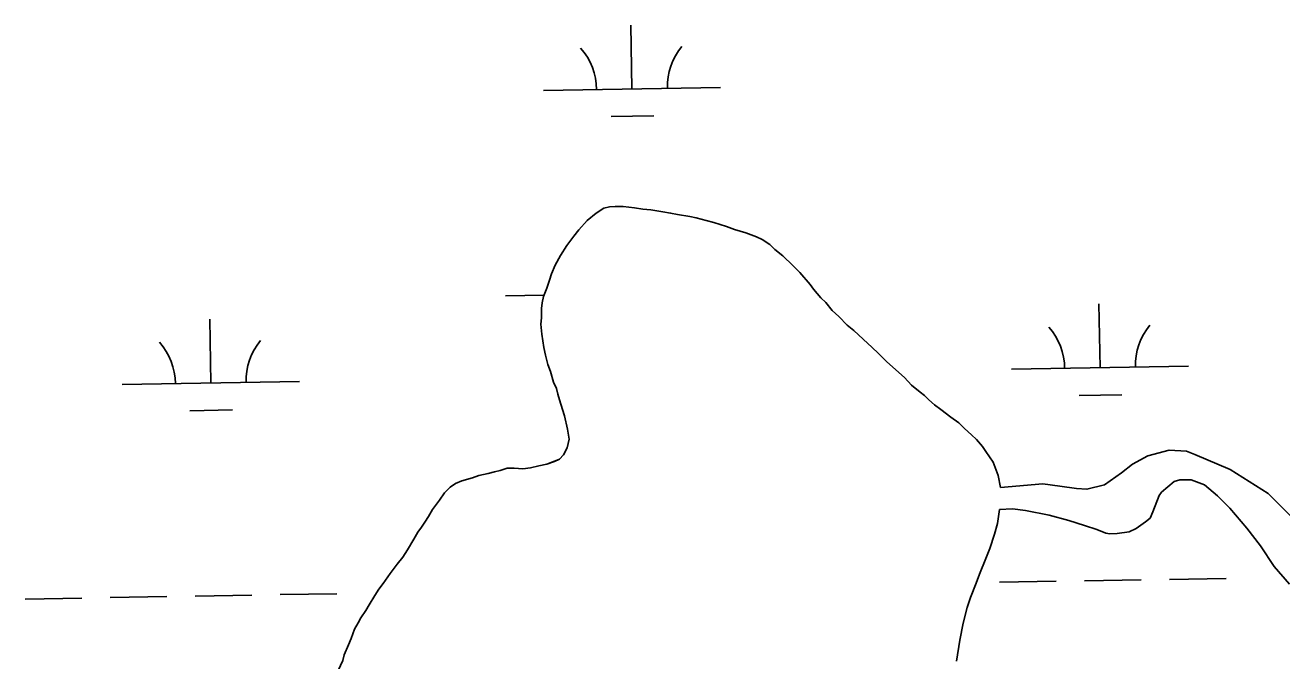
# Model space of a CAD drawing. Extents: x 3887375 to 3925618, y 296674 to 322633.
# Drawn here: x 3905053 to 3905762, y 306580 to 306938 of the extents above; entities that cross this region are included whole.
import ezdxf

# ---------------------------------------------------------------- set-up
doc = ezdxf.new("R2010")
doc.units = 0
doc.layers.add('V-TOPO-SHOR', color=7, linetype='Continuous')
doc.layers.add('V-WETL-SWMP', color=7, linetype='Continuous')

msp = doc.modelspace()

# ---------------------------------------------------------------- linework, layer by layer
at = {"layer": 'V-TOPO-SHOR'}
for points in [[(3905274.78, 306652.27), (3905276.74, 306655.08), (3905278.71, 306657.9), (3905280.67, 306661.12), (3905283.02, 306665.13), (3905286.96, 306670.37), (3905289.71, 306674.39), (3905292.86, 306677.62), (3905296.04, 306679.66), (3905299.61, 306681.29), (3905305.58, 306682.96), (3905309.16, 306684.19), (3905314.34, 306685.45), (3905317.92, 306686.29), (3905321.11, 306687.12), (3905325.09, 306688.36), (3905329.08, 306688.41), (3905333.87, 306688.06), (3905338.26, 306688.51), (3905343.04, 306689.76), (3905347.42, 306690.61), (3905351.8, 306692.25), (3905354.58, 306693.48), (3905356.95, 306695.91), (3905358.9, 306699.92), (3905360.04, 306704.73), (3905359.18, 306710.31), (3905357.5, 306717.88), (3905356.26, 306721.45), (3905354.6, 306727.02), (3905353.77, 306730.21), (3905352.94, 306733.39), (3905351.3, 306736.97), (3905349.64, 306742.94), (3905347.99, 306746.92), (3905346.74, 306752.09), (3905345.89, 306756.48), (3905344.61, 306764.05), (3905344.15, 306769.63), (3905344.5, 306773.23), (3905344.45, 306778.42), (3905344.81, 306781.62), (3905345.57, 306785.22), (3905347.51, 306790.03), (3905349.06, 306794.45), (3905350.22, 306798.05), (3905352.16, 306802.86), (3905355.29, 306808.49), (3905358.82, 306814.12), (3905362.76, 306819.35), (3905365.51, 306822.98), (3905370.25, 306828.22), (3905375.39, 306832.27), (3905379.75, 306835.12), (3905382.94, 306835.95), (3905386.13, 306835.98), (3905390.52, 306836.03), (3905396.92, 306835.31), (3905401.72, 306834.56), (3905406.12, 306834.21), (3905412.92, 306833.09), (3905417.32, 306832.34), (3905421.32, 306831.59), (3905428.12, 306830.46), (3905431.72, 306829.71), (3905437.33, 306828.17), (3905441.73, 306827.02), (3905448.95, 306824.71), (3905453.36, 306823.16), (3905459.77, 306821.23), (3905465.78, 306818.91), (3905469, 306817.34), (3905473.42, 306814.6), (3905476.24, 306811.83), (3905480.68, 306808.29), (3905486.33, 306802.76), (3905490.36, 306798.81), (3905496.03, 306792.09), (3905498.06, 306789.32), (3905502.1, 306784.57), (3905504.93, 306781.8), (3905508.57, 306777.45), (3905512.2, 306773.9), (3905517.05, 306769.16), (3905520.68, 306766.01), (3905525.92, 306761.28), (3905531.16, 306756.54), (3905534.39, 306753.38), (3905539.24, 306748.65), (3905546.1, 306742.33), (3905549.32, 306739.58), (3905553.36, 306735.23), (3905558.2, 306731.29), (3905560.62, 306729.32), (3905563.04, 306726.95), (3905566.26, 306724.19), (3905569.89, 306721.44), (3905575.53, 306717.11), (3905579.95, 306713.96), (3905583.18, 306710.8), (3905587.22, 306707.25)], [(3905587.22, 306707.25), (3905590.04, 306704.49), (3905593.28, 306700.54), (3905595.31, 306697.76), (3905599.37, 306691.82), (3905602.24, 306684.26), (3905603.52, 306677.49)], [(3905768.69, 306660.05), (3905754.56, 306674.07), (3905733.05, 306687.6), (3905713.18, 306696.17), (3905708.57, 306697.91), (3905698.78, 306698.6), (3905686.64, 306695.27), (3905677.91, 306690.58), (3905671.77, 306685.72), (3905662.27, 306679.03), (3905652.31, 306676.52), (3905646.32, 306676.86), (3905636.92, 306678.15), (3905627.32, 306679.64), (3905603.52, 306677.49)], [(3905602.86, 306665.1), (3905610.24, 306665.39), (3905617.64, 306664.47), (3905631.04, 306661.82), (3905642.06, 306658.95), (3905650.88, 306656.06), (3905657.89, 306653.74), (3905662.9, 306651.8), (3905665.3, 306651.43), (3905669.29, 306651.47), (3905676.07, 306652.54), (3905680.04, 306654.39), (3905685.39, 306658.04), (3905687.96, 306660.26), (3905689.52, 306663.67), (3905693.01, 306672.9), (3905694.39, 306674.91), (3905701.51, 306680.78), (3905704.69, 306681.81), (3905711.08, 306681.88), (3905718.7, 306678.97), (3905725.96, 306672.86), (3905733.02, 306665.76), (3905742.53, 306654.48), (3905750.23, 306644.58), (3905757.95, 306632.89), (3905766.64, 306623.01)], [(3905602.86, 306665.1), (3905601.75, 306657.11), (3905600.22, 306651.1), (3905597.51, 306643.08), (3905595.18, 306637.47), (3905591.69, 306628.64), (3905589.75, 306623.43), (3905586.64, 306615.41), (3905584.71, 306609.8), (3905582.41, 306600.99), (3905580.52, 306591.38), (3905578.66, 306579.39)], [(3905229.73, 306574.3), (3905232.46, 306579.92), (3905233.22, 306583.12), (3905235.56, 306588.74), (3905237.11, 306592.35), (3905239.05, 306597.56), (3905241.01, 306601.18), (3905242.57, 306603.99), (3905245.32, 306608.01), (3905247.29, 306611.23), (3905250.42, 306616.46), (3905252.78, 306620.08), (3905255.14, 306623.3), (3905259.07, 306628.93), (3905263, 306634.16), (3905266.15, 306638.2), (3905268.9, 306642.22), (3905272.43, 306648.25), (3905274.78, 306652.27)]]:
    msp.add_lwpolyline(points, dxfattribs=at)
at = {"layer": 'V-WETL-SWMP'}
for p, q in [((3905395.52, 306902.41), (3905394.91, 306938.4)), ((3905345.53, 306901.55), (3905445.52, 306903.26)), ((3905383.79, 306886.77), (3905407.79, 306887.18)), ((3905379.75, 306835.12), (3905375.39, 306832.27)), ((3905382.94, 306835.95), (3905379.75, 306835.12)), ((3905386.13, 306835.98), (3905382.94, 306835.95)), ((3905390.52, 306836.03), (3905386.13, 306835.98)), ((3905396.92, 306835.31), (3905390.52, 306836.03)), ((3905401.72, 306834.56), (3905396.92, 306835.31)), ((3905406.12, 306834.21), (3905401.72, 306834.56)), ((3905412.92, 306833.09), (3905406.12, 306834.21)), ((3905417.32, 306832.34), (3905412.92, 306833.09)), ((3905370.25, 306828.22), (3905365.51, 306822.98)), ((3905375.39, 306832.27), (3905370.25, 306828.22)), ((3905421.32, 306831.59), (3905417.32, 306832.34)), ((3905428.12, 306830.46), (3905421.32, 306831.59)), ((3905431.72, 306829.71), (3905428.12, 306830.46)), ((3905437.33, 306828.17), (3905431.72, 306829.71)), ((3905441.73, 306827.02), (3905437.33, 306828.17)), ((3905448.95, 306824.71), (3905441.73, 306827.02)), ((3905362.76, 306819.35), (3905358.82, 306814.12)), ((3905365.51, 306822.98), (3905362.76, 306819.35)), ((3905453.36, 306823.16), (3905448.95, 306824.71)), ((3905459.77, 306821.23), (3905453.36, 306823.16)), ((3905465.78, 306818.9), (3905459.77, 306821.23)), ((3905469, 306817.34), (3905465.78, 306818.9)), ((3905358.82, 306814.12), (3905355.29, 306808.49)), ((3905473.42, 306814.6), (3905469, 306817.34)), ((3905476.24, 306811.83), (3905473.42, 306814.6)), ((3905480.68, 306808.29), (3905476.24, 306811.83)), ((3905355.29, 306808.49), (3905352.16, 306802.86)), ((3905486.33, 306802.76), (3905480.68, 306808.29)), ((3905350.22, 306798.05), (3905349.06, 306794.45)), ((3905352.16, 306802.86), (3905350.22, 306798.05)), ((3905490.36, 306798.81), (3905486.33, 306802.76)), ((3905496.03, 306792.09), (3905490.36, 306798.81)), ((3905349.06, 306794.45), (3905347.51, 306790.03)), ((3905498.06, 306789.32), (3905496.03, 306792.09)), ((3905324.11, 306785.73), (3905345.93, 306786.11)), ((3905345.57, 306785.22), (3905344.81, 306781.62)), ((3905347.51, 306790.03), (3905345.57, 306785.22)), ((3905502.1, 306784.57), (3905498.06, 306789.32)), ((3905504.93, 306781.81), (3905502.1, 306784.57)), ((3905344.81, 306781.62), (3905344.45, 306778.42)), ((3905344.45, 306778.42), (3905344.51, 306773.23)), ((3905508.57, 306777.45), (3905504.93, 306781.81)), ((3905512.2, 306773.9), (3905508.57, 306777.45)), ((3905659.7, 306745.05), (3905659.08, 306781.05)), ((3905157.87, 306736.44), (3905157.25, 306772.43)), ((3905344.51, 306773.23), (3905344.15, 306769.63)), ((3905344.15, 306769.63), (3905344.61, 306764.05)), ((3905517.05, 306769.16), (3905512.2, 306773.9)), ((3905520.68, 306766.01), (3905517.05, 306769.16)), ((3905344.61, 306764.05), (3905345.89, 306756.48)), ((3905525.92, 306761.28), (3905520.68, 306766.01)), ((3905345.89, 306756.48), (3905346.74, 306752.09)), ((3905531.16, 306756.54), (3905525.92, 306761.28)), ((3905534.39, 306753.38), (3905531.16, 306756.54)), ((3905346.74, 306752.09), (3905347.99, 306746.92)), ((3905539.24, 306748.65), (3905534.39, 306753.38)), ((3905546.1, 306742.34), (3905539.24, 306748.65)), ((3905347.99, 306746.92), (3905349.64, 306742.94)), ((3905349.64, 306742.94), (3905351.3, 306736.97)), ((3905549.32, 306739.58), (3905546.1, 306742.34)), ((3905609.71, 306744.2), (3905709.69, 306745.91)), ((3905107.87, 306735.58), (3905207.86, 306737.3)), ((3905351.3, 306736.97), (3905352.94, 306733.39)), ((3905553.36, 306735.23), (3905549.32, 306739.58)), ((3905558.2, 306731.29), (3905553.36, 306735.23)), ((3905352.94, 306733.39), (3905353.77, 306730.21)), ((3905353.77, 306730.21), (3905354.6, 306727.02)), ((3905354.6, 306727.02), (3905356.26, 306721.45)), ((3905560.62, 306729.32), (3905558.2, 306731.29)), ((3905563.04, 306726.95), (3905560.62, 306729.32)), ((3905566.26, 306724.19), (3905563.04, 306726.95)), ((3905647.97, 306729.42), (3905671.96, 306729.83)), ((3905146.13, 306720.81), (3905170.13, 306721.22)), ((3905356.26, 306721.45), (3905357.5, 306717.87)), ((3905569.89, 306721.44), (3905566.26, 306724.19)), ((3905575.53, 306717.11), (3905569.89, 306721.44)), ((3905357.5, 306717.87), (3905359.18, 306710.31)), ((3905579.95, 306713.96), (3905575.53, 306717.11)), ((3905583.18, 306710.8), (3905579.95, 306713.96)), ((3905359.18, 306710.31), (3905360.04, 306704.73)), ((3905587.21, 306707.25), (3905583.18, 306710.8)), ((3905590.04, 306704.49), (3905587.21, 306707.25)), ((3905358.9, 306699.92), (3905356.95, 306695.91)), ((3905360.04, 306704.73), (3905358.9, 306699.92)), ((3905593.28, 306700.54), (3905590.04, 306704.49)), ((3905595.31, 306697.76), (3905593.28, 306700.54)), ((3905698.78, 306698.6), (3905686.64, 306695.27)), ((3905708.57, 306697.91), (3905698.78, 306698.6)), ((3905351.8, 306692.26), (3905347.42, 306690.61)), ((3905354.58, 306693.48), (3905351.8, 306692.26)), ((3905356.95, 306695.91), (3905354.58, 306693.48)), ((3905599.37, 306691.82), (3905595.31, 306697.76)), ((3905602.25, 306684.26), (3905599.37, 306691.82)), ((3905686.64, 306695.27), (3905677.91, 306690.58)), ((3905713.18, 306696.17), (3905708.57, 306697.91)), ((3905733.04, 306687.6), (3905713.18, 306696.17)), ((3905309.16, 306684.19), (3905305.58, 306682.96)), ((3905314.34, 306685.45), (3905309.16, 306684.19)), ((3905317.92, 306686.29), (3905314.34, 306685.45)), ((3905321.11, 306687.12), (3905317.92, 306686.29)), ((3905325.09, 306688.36), (3905321.11, 306687.12)), ((3905329.08, 306688.41), (3905325.09, 306688.36)), ((3905333.88, 306688.06), (3905329.08, 306688.41)), ((3905338.26, 306688.51), (3905333.88, 306688.06)), ((3905343.04, 306689.76), (3905338.26, 306688.51)), ((3905347.42, 306690.61), (3905343.04, 306689.76)), ((3905603.52, 306677.49), (3905602.25, 306684.26)), ((3905671.77, 306685.72), (3905662.27, 306679.03)), ((3905677.91, 306690.58), (3905671.77, 306685.72)), ((3905754.56, 306674.07), (3905733.04, 306687.6)), ((3905292.86, 306677.62), (3905289.71, 306674.39)), ((3905296.04, 306679.66), (3905292.86, 306677.62)), ((3905299.61, 306681.29), (3905296.04, 306679.66)), ((3905305.58, 306682.96), (3905299.61, 306681.29)), ((3905627.32, 306679.64), (3905603.52, 306677.49)), ((3905636.92, 306678.15), (3905627.32, 306679.64)), ((3905646.32, 306676.85), (3905636.92, 306678.15)), ((3905662.27, 306679.03), (3905652.31, 306676.52)), ((3905694.39, 306674.91), (3905701.51, 306680.78)), ((3905701.51, 306680.78), (3905704.69, 306681.81)), ((3905704.69, 306681.81), (3905711.08, 306681.88)), ((3905711.08, 306681.88), (3905718.7, 306678.97)), ((3905718.7, 306678.97), (3905725.96, 306672.86)), ((3905286.95, 306670.37), (3905283.02, 306665.13)), ((3905289.71, 306674.39), (3905286.95, 306670.37)), ((3905652.31, 306676.52), (3905646.32, 306676.85)), ((3905689.52, 306663.67), (3905693.01, 306672.9)), ((3905693.01, 306672.9), (3905694.39, 306674.91)), ((3905725.96, 306672.86), (3905733.02, 306665.76)), ((3905768.69, 306660.05), (3905754.56, 306674.07)), ((3905283.02, 306665.13), (3905280.67, 306661.12)), ((3905601.75, 306657.11), (3905602.86, 306665.1)), ((3905602.86, 306665.1), (3905610.24, 306665.39)), ((3905610.24, 306665.39), (3905617.64, 306664.47)), ((3905617.64, 306664.47), (3905631.04, 306661.82)), ((3905687.96, 306660.26), (3905689.52, 306663.67)), ((3905733.02, 306665.76), (3905742.53, 306654.48)), ((3905278.71, 306657.9), (3905276.74, 306655.08)), ((3905280.67, 306661.12), (3905278.71, 306657.9)), ((3905600.22, 306651.1), (3905601.75, 306657.11)), ((3905631.04, 306661.82), (3905642.06, 306658.95)), ((3905642.06, 306658.95), (3905650.88, 306656.06)), ((3905650.88, 306656.06), (3905657.89, 306653.74)), ((3905680.04, 306654.38), (3905685.39, 306658.04)), ((3905685.39, 306658.04), (3905687.96, 306660.26)), ((3905274.78, 306652.27), (3905272.43, 306648.25)), ((3905276.74, 306655.08), (3905274.78, 306652.27)), ((3905597.51, 306643.08), (3905600.22, 306651.1)), ((3905657.89, 306653.74), (3905662.9, 306651.8)), ((3905662.9, 306651.8), (3905665.3, 306651.42)), ((3905665.3, 306651.42), (3905669.29, 306651.47)), ((3905669.29, 306651.47), (3905676.07, 306652.54)), ((3905676.07, 306652.54), (3905680.04, 306654.38)), ((3905742.53, 306654.48), (3905750.23, 306644.58)), ((3905268.9, 306642.22), (3905266.15, 306638.2)), ((3905272.43, 306648.25), (3905268.9, 306642.22)), ((3905595.18, 306637.47), (3905597.51, 306643.08)), ((3905750.23, 306644.58), (3905757.95, 306632.89)), ((3905266.15, 306638.2), (3905263, 306634.17)), ((3905591.68, 306628.64), (3905595.18, 306637.47)), ((3905259.07, 306628.93), (3905255.14, 306623.3)), ((3905263, 306634.17), (3905259.07, 306628.93)), ((3905589.75, 306623.43), (3905591.68, 306628.64)), ((3905757.95, 306632.89), (3905766.64, 306623.01)), ((3905255.14, 306623.3), (3905252.78, 306620.08)), ((3905586.64, 306615.41), (3905589.75, 306623.43)), ((3905602.93, 306623.99), (3905634.92, 306624.54)), ((3905650.92, 306624.81), (3905682.91, 306625.36)), ((3905698.91, 306625.64), (3905730.91, 306626.19)), ((3905053.1, 306614.55), (3905085.09, 306615.1)), ((3905101.09, 306615.38), (3905133.09, 306615.93)), ((3905149.08, 306616.2), (3905181.08, 306616.75)), ((3905197.08, 306617.02), (3905229.07, 306617.57)), ((3905250.42, 306616.46), (3905247.28, 306611.23)), ((3905252.78, 306620.08), (3905250.42, 306616.46)), ((3905584.71, 306609.8), (3905586.64, 306615.41)), ((3905245.32, 306608.02), (3905242.57, 306603.99)), ((3905247.28, 306611.23), (3905245.32, 306608.02)), ((3905582.41, 306600.99), (3905584.71, 306609.8)), ((3905241.01, 306601.18), (3905239.05, 306597.56)), ((3905242.57, 306603.99), (3905241.01, 306601.18)), ((3905580.52, 306591.38), (3905582.41, 306600.99)), ((3905237.11, 306592.35), (3905235.56, 306588.74)), ((3905239.05, 306597.56), (3905237.11, 306592.35)), ((3905235.56, 306588.74), (3905233.22, 306583.12)), ((3905578.66, 306579.39), (3905580.52, 306591.38)), ((3905232.46, 306579.92), (3905229.73, 306574.3)), ((3905233.22, 306583.12), (3905232.46, 306579.92))]:
    msp.add_line(p, q, dxfattribs=at)
for centre, start, end in [((3905340.28, 306901.93), 0.21154, 41.7552), ((3905450.75, 306903.83), 140.21154, 181.75519), ((3905604.46, 306744.58), 0.21154, 41.7552), ((3905714.93, 306746.48), 140.21154, 181.75519), ((3905102.62, 306735.97), 0.21154, 41.7552), ((3905213.09, 306737.86), 140.21154, 181.75519)]:
    msp.add_arc(centre, 35.25, start, end, dxfattribs=at)

doc.saveas('drawing.dxf')
